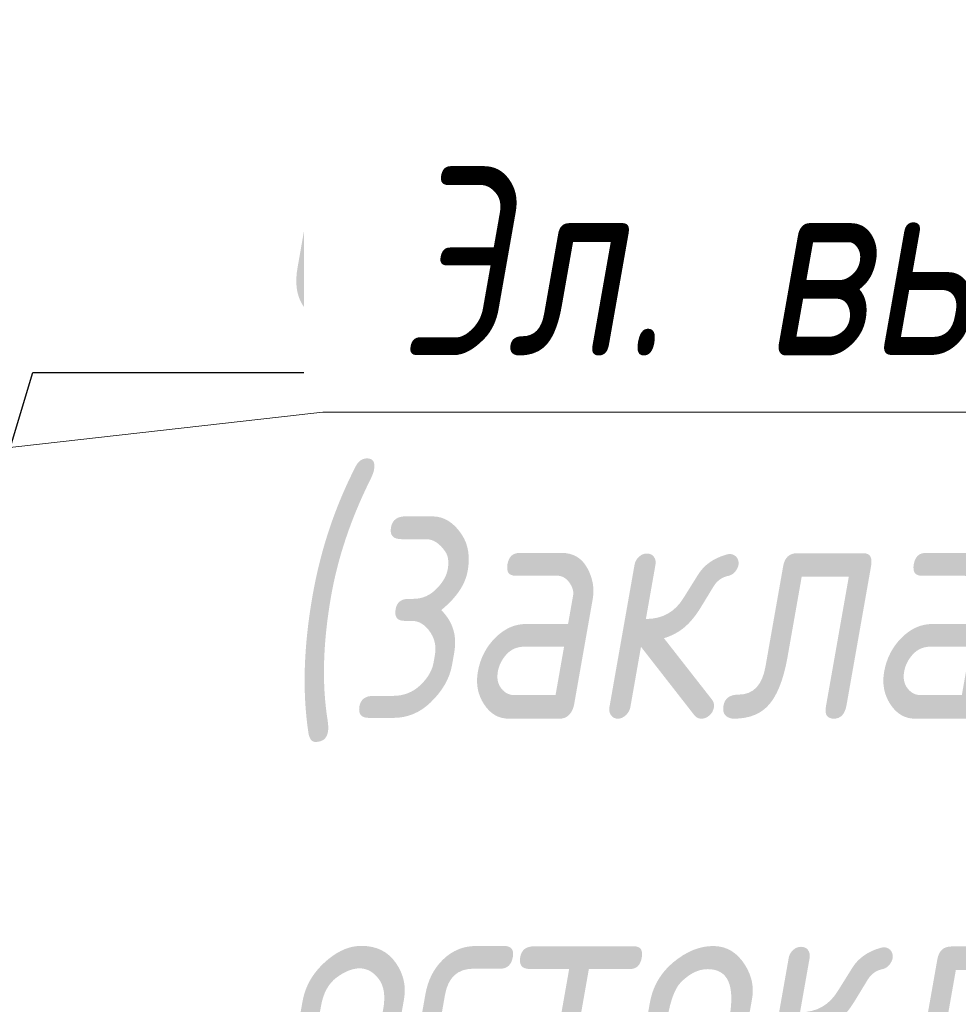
# Model space of a CAD drawing. Header units: millimetres. Extents: x -57162 to 485422, y -209335 to -9481.
# Tile 498 of 656: x 71656 to 72651, y -17735 to -16691. Entities that reach past the tile are written whole.
import ezdxf
from ezdxf import colors
from ezdxf.entities.mleader import LeaderData, LeaderLine
from ezdxf.math import Vec2, Vec3

# ---------------------------------------------------------------- set-up
doc = ezdxf.new("R2010")
doc.units = ezdxf.units.MM
doc.layers.add('EOM vinoski', color=7, linetype='Continuous', lineweight=5, true_color=0x423200)
doc.layers.add('Марки дверей', color=7, linetype='Continuous', lineweight=9)
doc.styles.add('fl_iso paper', font='isocpeur.ttf', dxfattribs={"width": 0.8, "oblique": 10})

# ---------------------------------------------------------------- blocks, each defined once
blk = doc.blocks.new('_DOT')
at = {"color": 0, "linetype": 'ByBlock'}
blk.add_line((-0.5, 0), (-1, 0), dxfattribs=at)
at = {"color": 0, "linetype": 'ByBlock', "const_width": 0.5}
blk.add_lwpolyline([(-0.25, 0, 1), (0.25, 0, 1)], format="xyb", close=True, dxfattribs=at)

msp = doc.modelspace()

# ---------------------------------------------------------------- leaders
at = {"layer": 'Марки дверей', "linetype": 'ByBlock'}
ml = msp.add_multileader_mtext('Standard', dxfattribs=at)
ml.set_content('Стойка из кв. трубы 80х80 (закладная для крепления остекления)', color=256, style='fl_iso paper')
ml.set_leader_properties()
ml.build(insert=Vec2(0, 0))
ml.multileader.update_dxf_attribs({"text_left_attachment_type": 6, "text_right_attachment_type": 6})
ctx = ml.context
ctx.base_point, ctx.char_height, ctx.plane_origin = Vec3(71922.89310299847, -17065.34264915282), 250, Vec3(67029.50172318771, -17283.35482456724)
ctx.left_attachment, ctx.right_attachment = 6, 6
notes = []
notes.append((ctx, [(0, (1, 1, 0), (71670.12556528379, -17065.34264915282), (1, 0), 252.7675377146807, [(3, [(70619.09703031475, -19489.07333284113), (71139.11951213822, -19489.07333284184), (71439.11708172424, -20414.04729505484), (70659.09703031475, -20409.07333284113)], 0, [])])]))
ctx.mtext.insert, ctx.mtext.width, ctx.mtext.flow_direction = Vec3(71924.89310299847, -16765.34264915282), 4615.43030145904, 5
for ctx, leaders in notes:
    for number, flags, end, landing, length, lines in leaders:
        leader = LeaderData()
        leader.index, (leader.has_last_leader_line, leader.has_dogleg_vector, leader.attachment_direction) = number, flags
        leader.last_leader_point, leader.dogleg_vector, leader.dogleg_length = Vec3(end), Vec3(landing), length
        for number, points, colour, breaks in lines:
            line = LeaderLine()
            line.index, line.vertices, line.color, line.breaks = number, Vec3.list(points), colors.encode_raw_color(colour), breaks
            leader.lines.append(line)
        ctx.leaders.append(leader)

# ---------------------------------------------------------------- next in the draw order: leaders
at = {"layer": 'EOM vinoski', "linetype": 'ByBlock', "lineweight": 0}
ml = msp.add_multileader_mtext('Standard', dxfattribs=at)
ml.set_content('Розетки силовые, h=300 мм', color=256, style='fl_iso paper')
ml.set_leader_properties(lineweight=5)
ml.set_arrow_properties(name='DOT')
ml.build(insert=Vec2(0, 0))
ml.multileader.update_dxf_attribs({"has_dogleg": 0, "text_left_attachment_type": 6, "text_right_attachment_type": 6, "dogleg_length": 0.5, "arrow_head_size": 40, "scale": 40})
ctx = ml.context
ctx.base_point, ctx.scale, ctx.char_height, ctx.arrow_head_size, ctx.landing_gap_size, ctx.plane_origin = Vec3(66301.49043485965, -14929.06045681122), 40, 200, 40, 80, Vec3(59082.93843272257, -14029.63743284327)
ctx.left_attachment, ctx.right_attachment = 6, 6
notes = []
notes.append((ctx, [(1, (1, 1, 0), (66281.49043485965, -14929.06045681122), (1, 0), 20, [(1, [(64919.11951213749, -16899.7922345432)], 0, [])])]))
ctx.mtext.insert, ctx.mtext.width, ctx.mtext.defined_height, ctx.mtext.line_spacing_factor, ctx.mtext.flow_direction = Vec3(66381.49043485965, -14689.06045681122), 3076.561588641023, 629.6778815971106, 0.9, 5
ctx.mtext.has_bg_fill, ctx.mtext.bg_color, ctx.mtext.bg_scale_factor, ctx.mtext.bg_transparency, ctx.mtext.use_window_bg_color = 1, -1027028792, 1.5, 0, 1
for ctx, leaders in notes:
    for number, flags, end, landing, length, lines in leaders:
        leader = LeaderData()
        leader.index, (leader.has_last_leader_line, leader.has_dogleg_vector, leader.attachment_direction) = number, flags
        leader.last_leader_point, leader.dogleg_vector, leader.dogleg_length = Vec3(end), Vec3(landing), length
        for number, points, colour, breaks in lines:
            line = LeaderLine()
            line.index, line.vertices, line.color, line.breaks = number, Vec3.list(points), colors.encode_raw_color(colour), breaks
            leader.lines.append(line)
        ctx.leaders.append(leader)

# ---------------------------------------------------------------- next in the draw order: leaders
ml = msp.add_multileader_mtext('Standard', dxfattribs=at)
ml.set_content('\\pxsm1;Эл. вывод для подключения портала', color=256, style='fl_iso paper')
ml.set_leader_properties(lineweight=5)
ml.set_arrow_properties(name='DOT')
ml.build(insert=Vec2(0, 0))
ml.multileader.update_dxf_attribs({"has_dogleg": 0, "text_left_attachment_type": 6, "text_right_attachment_type": 6, "dogleg_length": 0.5, "arrow_head_size": 40, "scale": 40})
ctx = ml.context
ctx.base_point, ctx.scale, ctx.char_height, ctx.arrow_head_size, ctx.landing_gap_size, ctx.plane_origin = Vec3(71977.24911423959, -17107.19112489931), 40, 200, 40, 80, Vec3(58350.38415268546, -20056.23102757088)
ctx.left_attachment, ctx.right_attachment = 6, 6
notes = []
notes.append((ctx, [(1, (1, 1, 0), (71957.24911423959, -17107.19112489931), (1, 0), 20, [(2, [(70854.81400150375, -17234.57876983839)], 0, [])])]))
ctx.mtext.insert, ctx.mtext.width, ctx.mtext.defined_height, ctx.mtext.line_spacing_factor, ctx.mtext.flow_direction = Vec3(72057.24911423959, -16847.19112489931), 2490.406466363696, 629.6778815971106, 0.9, 5
ctx.mtext.has_bg_fill, ctx.mtext.bg_color, ctx.mtext.bg_scale_factor, ctx.mtext.bg_transparency, ctx.mtext.use_window_bg_color = 1, -1027028792, 1.5, 0, 1
for ctx, leaders in notes:
    for number, flags, end, landing, length, lines in leaders:
        leader = LeaderData()
        leader.index, (leader.has_last_leader_line, leader.has_dogleg_vector, leader.attachment_direction) = number, flags
        leader.last_leader_point, leader.dogleg_vector, leader.dogleg_length = Vec3(end), Vec3(landing), length
        for number, points, colour, breaks in lines:
            line = LeaderLine()
            line.index, line.vertices, line.color, line.breaks = number, Vec3.list(points), colors.encode_raw_color(colour), breaks
            leader.lines.append(line)
        ctx.leaders.append(leader)

doc.saveas('drawing.dxf')
